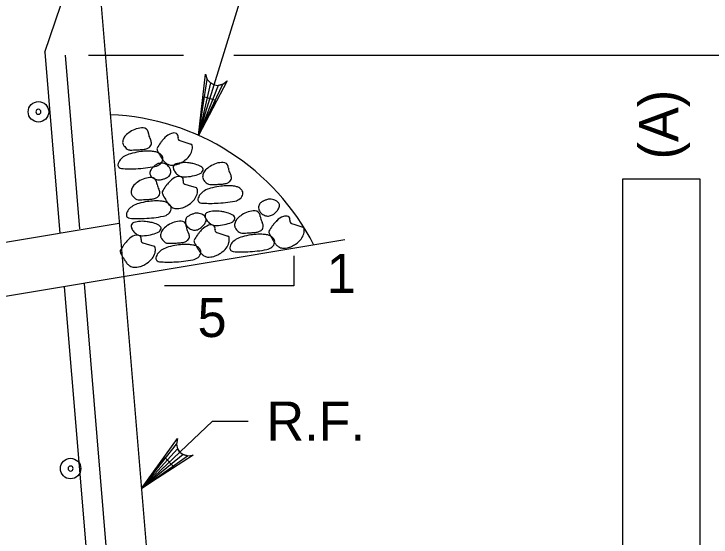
# Model space of a CAD drawing. Extents: x 634540 to 640306, y 296059 to 300275.
# Drawn here: x 639139.9 to 639193.4, y 296464.1 to 296504.3 of the extents above; entities that cross this region are included whole.
import ezdxf

# ---------------------------------------------------------------- set-up
doc = ezdxf.new("R2010")
doc.units = 0
for name, color, linetype in [('3', 7, 'Continuous'), ('4', 7, 'Continuous'), ('6', 7, 'Continuous'), ('8', 7, 'Continuous'), ('9', 7, 'Continuous')]:
    doc.layers.add(name, color=color, linetype=linetype)

# ---------------------------------------------------------------- blocks, each defined once
blk = doc.blocks.new('B')
at = {"layer": '3'}
blk.add_circle((0, 0), 0.16, dxfattribs=at)
for start, end in [(0, 180), (180, 0)]:
    blk.add_arc((0, 0), 0.0391, start, end, dxfattribs=at)

msp = doc.modelspace()

# ---------------------------------------------------------------- linework, layer by layer
at = {"layer": '4'}
for p, q in [((639154.057, 296494.98), (639160.318, 296515.185)), ((639145.596, 296501.135), (639152.912, 296501.135)), ((639156.782, 296501.135), (639205.596, 296501.135)), ((639186.671, 296456.328), (639186.671, 296491.63)), ((639186.671, 296491.63), (639192.578, 296491.63)), ((639192.578, 296491.63), (639192.578, 296456.328)), ((639149.668, 296467.851), (639155.135, 296473.016)), ((639155.135, 296473.016), (639157.868, 296473.016))]:
    msp.add_line(p, q, dxfattribs=at)
for points in [[(639154.057, 296494.98), (639154.601, 296499.69), (639154.735, 296499.274), (639154.976, 296499.005), (639155.26, 296498.861), (639155.574, 296498.819), (639155.928, 296498.903), (639156.272, 296499.174), (639154.057, 296494.98), (639155.928, 296498.903), (639155.574, 296498.819), (639154.057, 296494.98), (639155.26, 296498.861), (639154.976, 296499.005), (639154.057, 296494.98), (639154.735, 296499.274)], [(639161.374, 296485.715), (639161.374, 296483.408), (639151.451, 296483.408)], [(639149.668, 296467.851), (639152.455, 296471.687), (639152.366, 296471.26), (639152.445, 296470.906), (639152.62, 296470.641), (639152.874, 296470.452), (639153.224, 296470.352), (639153.655, 296470.416), (639149.668, 296467.851), (639153.224, 296470.352), (639152.874, 296470.452), (639149.668, 296467.851), (639152.62, 296470.641), (639152.445, 296470.906), (639149.668, 296467.851), (639152.366, 296471.26)]]:
    msp.add_lwpolyline(points, dxfattribs=at)
for points in [[(639155.401, 296497.655), (639154.46, 296497.942), (639154.07, 296494.973)], [(639152.153, 296469.522), (639151.476, 296470.237), (639149.668, 296467.851)]]:
    msp.add_lwpolyline(points, close=True, dxfattribs=at)
at = {"layer": '6'}
for p, q in [((639142.244, 296501.368), (639143.486, 296504.991)), ((639142.244, 296501.368), (639143.405, 296487.45)), ((639143.807, 296501.134), (639144.92, 296487.792)), ((639143.747, 296483.352), (639147.297, 296440.744)), ((639145.267, 296483.606), (639150.418, 296421.801))]:
    msp.add_line(p, q, dxfattribs=at)
at = {"layer": '8'}
for points in [[(639152.62, 296494.582), (639152.864, 296494.505), (639153.474, 296494.311)], [(639153.012, 296491.242), (639153.255, 296491.165), (639153.868, 296490.973)], [(639161.212, 296488.2), (639161.458, 296488.123), (639162.068, 296487.931)], [(639155.46, 296487.519), (639155.705, 296487.44), (639156.316, 296487.248)], [(639149.782, 296486.731), (639150.028, 296486.654), (639150.639, 296486.461)]]:
    msp.add_lwpolyline(points, dxfattribs=at)
for centre, radius, start, end in [((639149.795, 296493.781), 1.776, 89.5772, 124.1443), ((639149.805, 296495.163), 0.395, 11.4529, 89.5772), ((639148.797, 296494.605), 0.507, 132.7374, 153.538), ((639150.45, 296492.815), 2.944, 124.1443, 132.7374), ((639148.87, 296494.973), 1.349, 6.1004, 11.4529), ((639151.114, 296495.213), 0.907, 186.1004, 192.6291), ((639151.53, 296495.306), 1.333, 192.6291, 208.6753), ((639152.421, 296493.913), 1.298, 109.6635, 136.4562), ((639152.154, 296494.662), 0.503, 65.9597, 109.6635), ((639152.264, 296494.91), 0.231, 342.3569, 65.9597), ((639148.539, 296494.453), 0.311, 168.4897, 199.1639), ((639149.492, 296494.259), 1.284, 153.538, 168.4897), ((639149.749, 296494.333), 0.696, 6.391, 28.6753), ((639150.099, 296494.372), 0.344, 338.0834, 6.391), ((639153.94, 296492.379), 3.458, 144.1424, 152.1777), ((639153.408, 296492.764), 2.801, 139.6491, 144.1424), ((639155.5, 296490.986), 5.547, 136.4562, 139.6491), ((639152.68, 296494.778), 0.205, 162.3569, 252.4715), ((639148.768, 296494.533), 0.554, 199.1639, 207.4728), ((639149.061, 296494.685), 0.884, 207.4728, 214.0468), ((639149.204, 296494.781), 1.056, 214.0468, 234.0353), ((639148.799, 296494.224), 0.367, 234.0353, 268.2715), ((639148.804, 296502.601), 8.746, 270.9097, 272.5478), ((639148.557, 296508.17), 14.321, 272.5478, 273.846), ((639148.649, 296506.799), 12.947, 273.846, 275.2114), ((639149.732, 296494.921), 1.019, 275.2114, 291.5731), ((639149.84, 296494.648), 0.726, 291.5731, 310.9894), ((639150.07, 296494.383), 0.375, 310.9894, 338.0834), ((639151.002, 296493.93), 0.136, 152.1777, 193.5774), ((639151.339, 296494.011), 0.482, 193.5774, 207.4728), ((639153.429, 296494.171), 0.148, 9.0416, 72.4715), ((639152.648, 296494.047), 0.939, 344.9373, 9.0416), ((639149.071, 296492.208), 1.364, 120.8473, 139.2037), ((639149.299, 296491.826), 1.809, 104.9239, 120.8473), ((639148.89, 296497.227), 3.372, 268.2715, 270.9097), ((639150.503, 296487.307), 6.485, 99.0416, 104.9239), ((639150.155, 296489.498), 4.267, 91.7881, 99.0416), ((639150.153, 296489.562), 4.203, 86.0442, 91.7881), ((639150.249, 296490.949), 2.813, 79.021, 86.0442), ((639150.651, 296493.025), 0.698, 58.4341, 79.021), ((639156.67, 296496.783), 6.491, 207.4728, 211.2525), ((639150.535, 296492.835), 0.921, 40.5338, 58.4341), ((639165.95, 296502.415), 17.346, 211.2525, 212.2356), ((639150.956, 296493.196), 0.366, 349.0625, 40.5338), ((639151.969, 296494.478), 1.756, 303.0692, 321.7572), ((639152.447, 296494.101), 1.147, 321.7572, 344.9373), ((639148.577, 296492.634), 0.712, 139.2037, 172.3458), ((639151.205, 296492.164), 0.69, 91.376, 117.4803), ((639150.722, 296493.241), 0.604, 309.5539, 349.0625), ((639151.205, 296492.174), 0.681, 65.3457, 91.376), ((639154.473, 296495.177), 3.778, 212.2356, 214.3424), ((639151.829, 296493.37), 0.575, 214.3424, 227.6953), ((639152.636, 296494.257), 1.774, 227.6953, 235.2847), ((639151.163, 296492.083), 0.78, 41.057, 65.3457), ((639151.95, 296493.267), 0.569, 235.2847, 266.0442), ((639152.982, 296490.562), 2.327, 81.3134, 106.8084), ((639152.033, 296494.049), 1.351, 285.2565, 295.7443), ((639151.419, 296495.323), 2.765, 295.7443, 303.0692), ((639152.403, 296486.771), 6.162, 78.4814, 81.3134), ((639153.177, 296490.572), 2.282, 73.8272, 78.4814), ((639155.94, 296491.125), 1.776, 89.5772, 124.1443), ((639155.95, 296492.507), 0.395, 11.4529, 89.5772), ((639148.116, 296492.696), 0.247, 172.3458, 230.2635), ((639148.158, 296492.746), 0.312, 230.2635, 266.2346), ((639148.818, 296502.768), 10.356, 266.2346, 272.3841), ((639148.829, 296502.491), 10.078, 272.3841, 280.7777), ((639150.727, 296492.077), 0.414, 149.2422, 171.9761), ((639151.488, 296491.624), 1.3, 136.4654, 149.2422), ((639151.484, 296491.628), 1.295, 117.4803, 136.4654), ((639150.55, 296493.449), 0.874, 280.7777, 309.5539), ((639151.065, 296491.998), 0.91, 27.4728, 41.057), ((639151.476, 296492.212), 0.447, 8.0357, 27.4728), ((639151.349, 296492.194), 0.576, 337.0418, 8.0357), ((639152.01, 296494.134), 1.438, 266.0442, 285.2565), ((639152.389, 296492.526), 0.275, 106.8084, 186.6218), ((639152.697, 296492.562), 0.585, 186.6218, 200.3491), ((639152.815, 296492.605), 0.711, 200.3491, 212.797), ((639153.219, 296490.714), 2.134, 61.1605, 73.8272), ((639154.076, 296492.271), 0.357, 29.8544, 61.1605), ((639154.039, 296492.4), 0.376, 317.8475, 347.2445), ((639154.227, 296492.358), 0.183, 347.2445, 29.8544), ((639154.941, 296491.949), 0.507, 132.7374, 153.538), ((639156.595, 296490.159), 2.944, 124.1443, 132.7374), ((639155.015, 296492.317), 1.349, 6.1004, 11.4529), ((639157.258, 296492.557), 0.907, 186.1004, 192.6291), ((639157.674, 296492.65), 1.333, 192.6291, 208.6753), ((639150.438, 296489.96), 1.776, 89.5772, 124.1443), ((639150.653, 296492.088), 0.34, 171.9761, 209.5935), ((639150.879, 296492.216), 0.6, 209.5935, 237.6667), ((639150.449, 296491.341), 0.395, 11.4529, 89.5772), ((639151.088, 296492.731), 1.135, 293.8705, 297.4803), ((639150.377, 296494.098), 2.676, 297.4803, 299.831), ((639151.507, 296492.127), 0.404, 299.831, 337.0418), ((639152.813, 296490.574), 1.298, 109.6635, 136.4562), ((639153.139, 296492.814), 1.097, 212.797, 230.2213), ((639152.546, 296491.323), 0.503, 65.9597, 109.6635), ((639152.954, 296492.592), 0.808, 230.2213, 250.5601), ((639152.952, 296492.586), 0.802, 250.5601, 271.915), ((639152.657, 296491.571), 0.231, 342.3569, 65.9597), ((639152.857, 296495.44), 3.657, 271.915, 281.8686), ((639152.967, 296494.913), 3.119, 281.8686, 292.039), ((639153.953, 296492.478), 0.491, 292.039, 317.8475), ((639154.683, 296491.797), 0.311, 168.4897, 199.1639), ((639155.637, 296491.603), 1.284, 153.538, 168.4897), ((639155.894, 296491.677), 0.696, 6.391, 28.6753), ((639156.243, 296491.716), 0.344, 338.0834, 6.391), ((639151.094, 296488.994), 2.944, 124.1443, 132.7374), ((639151.106, 296492.575), 1.024, 237.6667, 259.0544), ((639149.513, 296491.152), 1.349, 6.1004, 11.4529), ((639151.757, 296491.392), 0.907, 186.1004, 192.6291), ((639152.173, 296491.485), 1.333, 192.6291, 208.6753), ((639151.037, 296492.219), 0.661, 259.0544, 285.7584), ((639149.91, 296496.211), 4.81, 285.7584, 288.5059), ((639151.036, 296492.847), 1.262, 288.5059, 293.8705), ((639153.801, 296489.425), 2.801, 139.6491, 144.1424), ((639155.893, 296487.648), 5.547, 136.4562, 139.6491), ((639153.072, 296491.439), 0.205, 162.3569, 252.4715), ((639154.913, 296491.877), 0.554, 199.1639, 207.4728), ((639155.206, 296492.029), 0.884, 207.4728, 214.0468), ((639155.348, 296492.125), 1.056, 214.0468, 234.0353), ((639154.943, 296491.568), 0.367, 234.0353, 268.2715), ((639155.034, 296494.571), 3.372, 268.2715, 270.9097), ((639154.949, 296499.945), 8.746, 270.9097, 272.5478), ((639154.701, 296505.514), 14.321, 272.5478, 273.846), ((639154.793, 296504.143), 12.947, 273.846, 275.2114), ((639155.876, 296492.265), 1.019, 275.2114, 291.5731), ((639155.984, 296491.992), 0.726, 291.5731, 310.9894), ((639156.214, 296491.727), 0.375, 310.9894, 338.0834), ((639149.182, 296490.631), 0.311, 168.4897, 199.1639), ((639150.135, 296490.437), 1.284, 153.538, 168.4897), ((639149.44, 296490.783), 0.507, 132.7374, 153.538), ((639150.393, 296490.511), 0.696, 6.391, 28.6753), ((639151.395, 296490.591), 0.136, 152.1777, 193.5774), ((639154.332, 296489.041), 3.458, 144.1424, 152.1777), ((639153.821, 296490.832), 0.148, 9.0416, 72.4715), ((639153.041, 296490.708), 0.939, 344.9373, 9.0416), ((639155.215, 296489.552), 1.364, 120.8473, 139.2037), ((639155.443, 296489.17), 1.809, 104.9239, 120.8473), ((639156.648, 296484.651), 6.485, 99.0416, 104.9239), ((639156.299, 296486.842), 4.267, 91.7881, 99.0416), ((639156.297, 296486.906), 4.203, 86.0442, 91.7881), ((639156.393, 296488.293), 2.813, 79.021, 86.0442), ((639156.796, 296490.369), 0.698, 58.4341, 79.021), ((639156.679, 296490.179), 0.921, 40.5338, 58.4341), ((639157.1, 296490.54), 0.366, 349.0625, 40.5338), ((639149.411, 296490.711), 0.554, 199.1639, 207.4728), ((639149.704, 296490.864), 0.884, 207.4728, 214.0468), ((639149.847, 296490.96), 1.056, 214.0468, 234.0353), ((639150.375, 296491.099), 1.019, 275.2114, 291.5731), ((639150.483, 296490.826), 0.726, 291.5731, 310.9894), ((639150.713, 296490.562), 0.375, 310.9894, 338.0834), ((639150.742, 296490.55), 0.344, 338.0834, 6.391), ((639151.732, 296490.672), 0.482, 193.5774, 207.4728), ((639157.063, 296493.444), 6.491, 207.4728, 211.2525), ((639152.84, 296490.762), 1.147, 321.7572, 344.9373), ((639154.721, 296489.978), 0.712, 139.2037, 172.3458), ((639156.695, 296490.793), 0.874, 280.7777, 309.5539), ((639156.867, 296490.585), 0.604, 309.5539, 349.0625), ((639149.942, 296488.005), 1.809, 104.9239, 120.8473), ((639149.442, 296490.402), 0.367, 234.0353, 268.2715), ((639149.533, 296493.406), 3.372, 268.2715, 270.9097), ((639151.146, 296483.486), 6.485, 99.0416, 104.9239), ((639149.448, 296498.779), 8.746, 270.9097, 272.5478), ((639149.2, 296504.348), 14.321, 272.5478, 273.846), ((639150.798, 296485.677), 4.267, 91.7881, 99.0416), ((639149.292, 296502.977), 12.947, 273.846, 275.2114), ((639150.796, 296485.74), 4.203, 86.0442, 91.7881), ((639150.892, 296487.128), 2.813, 79.021, 86.0442), ((639151.294, 296489.204), 0.698, 58.4341, 79.021), ((639166.342, 296499.076), 17.346, 211.2525, 212.2356), ((639151.178, 296489.014), 0.921, 40.5338, 58.4341), ((639154.866, 296491.839), 3.778, 212.2356, 214.3424), ((639152.221, 296490.032), 0.575, 214.3424, 227.6953), ((639153.028, 296490.918), 1.774, 227.6953, 235.2847), ((639151.599, 296489.374), 0.366, 349.0625, 40.5338), ((639151.811, 296491.984), 2.765, 295.7443, 303.0692), ((639152.361, 296491.139), 1.756, 303.0692, 321.7572), ((639154.261, 296490.04), 0.247, 172.3458, 230.2635), ((639154.303, 296490.091), 0.312, 230.2635, 266.2346), ((639154.962, 296500.112), 10.356, 266.2346, 272.3841), ((639154.974, 296499.835), 10.078, 272.3841, 280.7777), ((639159.251, 296489.435), 0.576, 160.1647, 191.1585), ((639159.089, 296489.493), 0.404, 122.9538, 160.1647), ((639160.325, 296487.587), 2.676, 120.6031, 122.9538), ((639159.54, 296488.913), 1.135, 116.9933, 120.6031), ((639159.598, 296488.8), 1.262, 111.6288, 116.9933), ((639160.906, 296485.502), 4.81, 108.8812, 111.6288), ((639159.563, 296489.427), 0.661, 82.1773, 108.8812), ((639159.514, 296489.067), 1.024, 60.7895, 82.1773), ((639159.721, 296489.438), 0.6, 32.7163, 60.7895), ((639159.94, 296489.579), 0.34, 355.0989, 32.7163), ((639149.22, 296488.813), 0.712, 139.2037, 172.3458), ((639149.714, 296488.387), 1.364, 120.8473, 139.2037), ((639151.365, 296489.419), 0.604, 309.5539, 349.0625), ((639152.342, 296489.929), 0.569, 235.2847, 266.0442), ((639152.402, 296490.795), 1.438, 266.0442, 285.2565), ((639152.425, 296490.711), 1.351, 285.2565, 295.7443), ((639154.838, 296488.801), 0.275, 106.8084, 186.6218), ((639155.431, 296486.837), 2.327, 81.3134, 106.8084), ((639154.852, 296483.046), 6.162, 78.4814, 81.3134), ((639155.626, 296486.847), 2.282, 73.8272, 78.4814), ((639158.388, 296487.4), 1.776, 89.5772, 124.1443), ((639158.399, 296488.782), 0.395, 11.4529, 89.5772), ((639159.124, 296489.41), 0.447, 191.1585, 210.5956), ((639159.523, 296489.646), 0.91, 210.5956, 224.1798), ((639159.085, 296489.992), 1.295, 300.6031, 319.5882), ((639159.081, 296489.996), 1.3, 319.5882, 332.365), ((639159.866, 296489.585), 0.414, 332.365, 355.0989), ((639148.759, 296488.875), 0.247, 172.3458, 230.2635), ((639148.801, 296488.925), 0.312, 230.2635, 266.2346), ((639149.461, 296498.946), 10.356, 266.2346, 272.3841), ((639149.472, 296498.669), 10.078, 272.3841, 280.7777), ((639151.194, 296489.628), 0.874, 280.7777, 309.5539), ((639153.625, 296488.355), 0.576, 160.1647, 191.1585), ((639153.463, 296488.413), 0.404, 122.9538, 160.1647), ((639154.699, 296486.506), 2.676, 120.6031, 122.9538), ((639153.915, 296487.833), 1.135, 116.9933, 120.6031), ((639153.973, 296487.719), 1.262, 111.6288, 116.9933), ((639155.28, 296484.422), 4.81, 108.8812, 111.6288), ((639153.938, 296488.347), 0.661, 82.1773, 108.8812), ((639153.888, 296487.987), 1.024, 60.7895, 82.1773), ((639154.095, 296488.358), 0.6, 32.7163, 60.7895), ((639155.146, 296488.836), 0.585, 186.6218, 200.3491), ((639155.264, 296488.88), 0.711, 200.3491, 212.797), ((639154.315, 296488.498), 0.34, 355.0989, 32.7163), ((639155.667, 296486.989), 2.134, 61.1605, 73.8272), ((639156.525, 296488.546), 0.357, 29.8544, 61.1605), ((639156.488, 296488.675), 0.376, 317.8475, 347.2445), ((639156.675, 296488.633), 0.183, 347.2445, 29.8544), ((639157.39, 296488.224), 0.507, 132.7374, 153.538), ((639159.044, 296486.434), 2.944, 124.1443, 132.7374), ((639157.463, 296488.592), 1.349, 6.1004, 11.4529), ((639159.707, 296488.832), 0.907, 186.1004, 192.6291), ((639160.123, 296488.925), 1.333, 192.6291, 208.6753), ((639159.43, 296489.555), 0.78, 224.1798, 248.4685), ((639159.393, 296489.463), 0.681, 248.4685, 274.4988), ((639159.393, 296489.472), 0.69, 274.4988, 300.6031), ((639161.014, 296487.532), 1.298, 109.6635, 136.4562), ((639160.747, 296488.281), 0.503, 65.9597, 109.6635), ((639160.857, 296488.529), 0.231, 342.3569, 65.9597), ((639149.16, 296488.013), 0.275, 106.8084, 186.6218), ((639149.468, 296488.049), 0.585, 186.6218, 200.3491), ((639149.753, 296486.05), 2.327, 81.3134, 106.8084), ((639149.174, 296482.258), 6.162, 78.4814, 81.3134), ((639149.949, 296486.06), 2.282, 73.8272, 78.4814), ((639149.99, 296486.202), 2.134, 61.1605, 73.8272), ((639150.848, 296487.759), 0.357, 29.8544, 61.1605), ((639153.366, 296485.647), 2.944, 124.1443, 132.7374), ((639152.711, 296486.613), 1.776, 89.5772, 124.1443), ((639152.721, 296487.995), 0.395, 11.4529, 89.5772), ((639153.499, 296488.33), 0.447, 191.1585, 210.5956), ((639151.786, 296487.805), 1.349, 6.1004, 11.4529), ((639153.898, 296488.566), 0.91, 210.5956, 224.1798), ((639153.46, 296488.912), 1.295, 300.6031, 319.5882), ((639155.262, 296486.849), 1.298, 109.6635, 136.4562), ((639153.455, 296488.916), 1.3, 319.5882, 332.365), ((639154.24, 296488.505), 0.414, 332.365, 355.0989), ((639155.588, 296489.089), 1.097, 212.797, 230.2213), ((639154.995, 296487.598), 0.503, 65.9597, 109.6635), ((639155.403, 296488.867), 0.808, 230.2213, 250.5601), ((639155.401, 296488.861), 0.802, 250.5601, 271.915), ((639155.105, 296487.846), 0.231, 342.3569, 65.9597), ((639155.305, 296491.715), 3.657, 271.915, 281.8686), ((639155.416, 296491.188), 3.119, 281.8686, 292.039), ((639156.402, 296488.753), 0.491, 292.039, 317.8475), ((639157.132, 296488.072), 0.311, 168.4897, 199.1639), ((639158.085, 296487.878), 1.284, 153.538, 168.4897), ((639157.361, 296488.152), 0.554, 199.1639, 207.4728), ((639158.343, 296487.952), 0.696, 6.391, 28.6753), ((639158.692, 296487.991), 0.344, 338.0834, 6.391), ((639162.533, 296485.999), 3.458, 144.1424, 152.1777), ((639162.001, 296486.383), 2.801, 139.6491, 144.1424), ((639164.094, 296484.606), 5.547, 136.4562, 139.6491), ((639161.273, 296488.397), 0.205, 162.3569, 252.4715), ((639149.586, 296488.093), 0.711, 200.3491, 212.797), ((639149.911, 296488.302), 1.097, 212.797, 230.2213), ((639149.725, 296488.079), 0.808, 230.2213, 250.5601), ((639149.739, 296490.401), 3.119, 281.8686, 292.039), ((639150.725, 296487.965), 0.491, 292.039, 317.8475), ((639150.81, 296487.888), 0.376, 317.8475, 347.2445), ((639152.408, 296487.09), 1.284, 153.538, 168.4897), ((639150.998, 296487.845), 0.183, 347.2445, 29.8544), ((639151.713, 296487.437), 0.507, 132.7374, 153.538), ((639154.029, 296488.045), 0.907, 186.1004, 192.6291), ((639154.445, 296488.138), 1.333, 192.6291, 208.6753), ((639153.804, 296488.475), 0.78, 224.1798, 248.4685), ((639152.665, 296487.164), 0.696, 6.391, 28.6753), ((639153.768, 296488.383), 0.681, 248.4685, 274.4988), ((639153.767, 296488.392), 0.69, 274.4988, 300.6031), ((639156.249, 296485.7), 2.801, 139.6491, 144.1424), ((639158.342, 296483.923), 5.547, 136.4562, 139.6491), ((639155.521, 296487.714), 0.205, 162.3569, 252.4715), ((639157.654, 296488.304), 0.884, 207.4728, 214.0468), ((639157.797, 296488.4), 1.056, 214.0468, 234.0353), ((639157.392, 296487.843), 0.367, 234.0353, 268.2715), ((639157.483, 296490.846), 3.372, 268.2715, 270.9097), ((639157.398, 296496.22), 8.746, 270.9097, 272.5478), ((639157.15, 296501.789), 14.321, 272.5478, 273.846), ((639157.242, 296500.418), 12.947, 273.846, 275.2114), ((639158.325, 296488.54), 1.019, 275.2114, 291.5731), ((639158.433, 296488.267), 0.726, 291.5731, 310.9894), ((639158.663, 296488.002), 0.375, 310.9894, 338.0834), ((639159.596, 296487.549), 0.136, 152.1777, 193.5774), ((639159.933, 296487.63), 0.482, 193.5774, 207.4728), ((639162.022, 296487.79), 0.148, 9.0416, 72.4715), ((639161.241, 296487.666), 0.939, 344.9373, 9.0416), ((639152.664, 296483.135), 5.547, 136.4562, 139.6491), ((639149.585, 296486.062), 1.298, 109.6635, 136.4562), ((639149.317, 296486.811), 0.503, 65.9597, 109.6635), ((639149.723, 296488.074), 0.802, 250.5601, 271.915), ((639149.428, 296487.059), 0.231, 342.3569, 65.9597), ((639149.844, 296486.927), 0.205, 162.3569, 252.4715), ((639149.628, 296490.927), 3.657, 271.915, 281.8686), ((639151.454, 296487.285), 0.311, 168.4897, 199.1639), ((639151.684, 296487.364), 0.554, 199.1639, 207.4728), ((639151.977, 296487.517), 0.884, 207.4728, 214.0468), ((639152.119, 296487.613), 1.056, 214.0468, 234.0353), ((639152.756, 296487.48), 0.726, 291.5731, 310.9894), ((639152.986, 296487.215), 0.375, 310.9894, 338.0834), ((639153.014, 296487.204), 0.344, 338.0834, 6.391), ((639153.844, 296486.866), 0.136, 152.1777, 193.5774), ((639156.781, 296485.316), 3.458, 144.1424, 152.1777), ((639156.27, 296487.107), 0.148, 9.0416, 72.4715), ((639155.489, 296486.983), 0.939, 344.9373, 9.0416), ((639157.664, 296485.827), 1.364, 120.8473, 139.2037), ((639157.892, 296485.445), 1.809, 104.9239, 120.8473), ((639159.096, 296480.926), 6.485, 99.0416, 104.9239), ((639158.748, 296483.117), 4.267, 91.7881, 99.0416), ((639158.746, 296483.181), 4.203, 86.0442, 91.7881), ((639158.842, 296484.568), 2.813, 79.021, 86.0442), ((639159.244, 296486.644), 0.698, 58.4341, 79.021), ((639165.264, 296490.402), 6.491, 207.4728, 211.2525), ((639159.128, 296486.454), 0.921, 40.5338, 58.4341), ((639174.543, 296496.034), 17.346, 211.2525, 212.2356), ((639159.549, 296486.815), 0.366, 349.0625, 40.5338), ((639160.562, 296488.097), 1.756, 303.0692, 321.7572), ((639161.041, 296487.72), 1.147, 321.7572, 344.9373), ((639151.104, 296484.528), 3.458, 144.1424, 152.1777), ((639150.572, 296484.913), 2.801, 139.6491, 144.1424), ((639150.593, 296486.32), 0.148, 9.0416, 72.4715), ((639152.215, 296484.658), 1.809, 104.9239, 120.8473), ((639151.715, 296487.056), 0.367, 234.0353, 268.2715), ((639151.805, 296490.059), 3.372, 268.2715, 270.9097), ((639153.419, 296480.139), 6.485, 99.0416, 104.9239), ((639151.72, 296495.432), 8.746, 270.9097, 272.5478), ((639151.472, 296501.002), 14.321, 272.5478, 273.846), ((639153.07, 296482.33), 4.267, 91.7881, 99.0416), ((639151.564, 296499.631), 12.947, 273.846, 275.2114), ((639152.648, 296487.752), 1.019, 275.2114, 291.5731), ((639153.068, 296482.394), 4.203, 86.0442, 91.7881), ((639153.164, 296483.781), 2.813, 79.021, 86.0442), ((639153.567, 296485.857), 0.698, 58.4341, 79.021), ((639154.181, 296486.947), 0.482, 193.5774, 207.4728), ((639159.512, 296489.719), 6.491, 207.4728, 211.2525), ((639153.45, 296485.667), 0.921, 40.5338, 58.4341), ((639155.289, 296487.037), 1.147, 321.7572, 344.9373), ((639157.17, 296486.253), 0.712, 139.2037, 172.3458), ((639159.144, 296487.068), 0.874, 280.7777, 309.5539), ((639159.315, 296486.86), 0.604, 309.5539, 349.0625), ((639163.067, 296488.797), 3.778, 212.2356, 214.3424), ((639160.422, 296486.99), 0.575, 214.3424, 227.6953), ((639161.229, 296487.876), 1.774, 227.6953, 235.2847), ((639160.543, 296486.887), 0.569, 235.2847, 266.0442), ((639160.603, 296487.753), 1.438, 266.0442, 285.2565), ((639160.626, 296487.669), 1.351, 285.2565, 295.7443), ((639160.012, 296488.942), 2.765, 295.7443, 303.0692), ((639148.166, 296486.079), 0.136, 152.1777, 193.5774), ((639148.503, 296486.16), 0.482, 193.5774, 207.4728), ((639153.834, 296488.932), 6.491, 207.4728, 211.2525), ((639149.611, 296486.25), 1.147, 321.7572, 344.9373), ((639149.812, 296486.195), 0.939, 344.9373, 9.0416), ((639151.493, 296485.466), 0.712, 139.2037, 172.3458), ((639151.987, 296485.04), 1.364, 120.8473, 139.2037), ((639168.791, 296495.351), 17.346, 211.2525, 212.2356), ((639153.638, 296486.073), 0.604, 309.5539, 349.0625), ((639157.315, 296488.114), 3.778, 212.2356, 214.3424), ((639153.872, 296486.027), 0.366, 349.0625, 40.5338), ((639154.67, 296486.307), 0.575, 214.3424, 227.6953), ((639155.477, 296487.193), 1.774, 227.6953, 235.2847), ((639154.26, 296488.259), 2.765, 295.7443, 303.0692), ((639154.81, 296487.414), 1.756, 303.0692, 321.7572), ((639156.709, 296486.315), 0.247, 172.3458, 230.2635), ((639156.751, 296486.366), 0.312, 230.2635, 266.2346), ((639157.411, 296496.387), 10.356, 266.2346, 272.3841), ((639157.422, 296496.11), 10.078, 272.3841, 280.7777), ((639163.114, 296494.563), 17.346, 211.2525, 212.2356), ((639151.637, 296487.326), 3.778, 212.2356, 214.3424), ((639149.133, 296486.627), 1.756, 303.0692, 321.7572), ((639151.032, 296485.528), 0.247, 172.3458, 230.2635), ((639151.074, 296485.578), 0.312, 230.2635, 266.2346), ((639151.745, 296495.323), 10.078, 272.3841, 280.7777), ((639153.466, 296486.281), 0.874, 280.7777, 309.5539), ((639154.791, 296486.203), 0.569, 235.2847, 266.0442), ((639154.851, 296487.07), 1.438, 266.0442, 285.2565), ((639154.874, 296486.986), 1.351, 285.2565, 295.7443), ((639148.992, 296485.519), 0.575, 214.3424, 227.6953), ((639149.799, 296486.406), 1.774, 227.6953, 235.2847), ((639149.114, 296485.416), 0.569, 235.2847, 266.0442), ((639149.174, 296486.283), 1.438, 266.0442, 285.2565), ((639149.197, 296486.198), 1.351, 285.2565, 295.7443), ((639148.582, 296487.472), 2.765, 295.7443, 303.0692), ((639151.734, 296495.6), 10.356, 266.2346, 272.3841)]:
    msp.add_arc(centre, radius, start, end, dxfattribs=at)
at = {"layer": '9'}
for p, q in [((639140.701, 296575.463), (639152.055, 296439.206)), ((639147.972, 296488.213), (639122.181, 296483.915)), ((639165.298, 296486.944), (639122.181, 296479.758))]:
    msp.add_line(p, q, dxfattribs=at)
msp.add_arc((639146.574, 296478.244), 18.332, 26.9324, 87.7453, dxfattribs=at)

# ---------------------------------------------------------------- block references
at = {"layer": '3', "xscale": 4.921475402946, "yscale": 4.921475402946, "rotation": 90}
for p in [(639141.757, 296496.792), (639144.228, 296469.381)]:
    msp.add_blockref('B', p, dxfattribs=at)

# ---------------------------------------------------------------- texts
at = {"layer": '4'}
msp.add_text('(A)', height=3.0001, rotation=90, dxfattribs=at).set_placement((639190.917, 296493.134))
for s, height, p in [('1', 3, (639163.91, 296482.877)), ('5', 3, (639153.987, 296479.487)), ('R.F.', 3.0001, (639159.276, 296471.531))]:
    msp.add_text(s, height=height, dxfattribs=at).set_placement(p)

doc.saveas('drawing.dxf')
